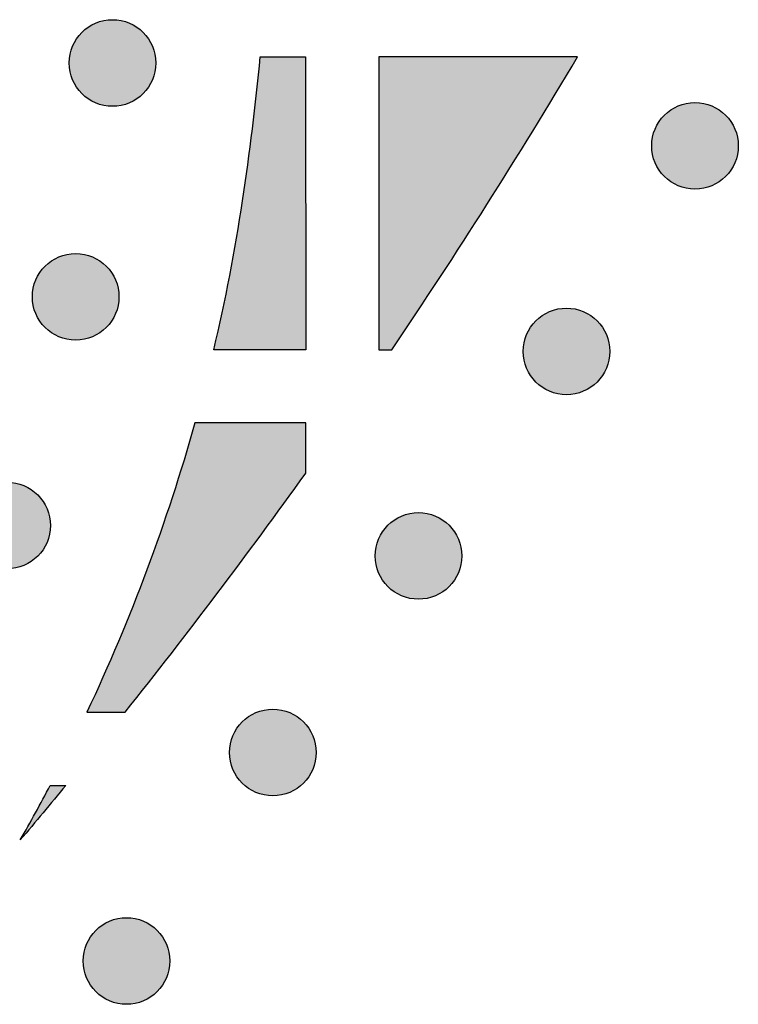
# Model space of a CAD drawing. Header units: millimetres. Extents: x -3873 to -97, y 912 to 4165.
# Tile 620 of 656: x -161 to -132, y 3758 to 3798. Entities that reach past the tile are written whole.
import ezdxf

# ---------------------------------------------------------------- set-up
doc = ezdxf.new("R2010")
doc.units = ezdxf.units.MM
doc.layers.add('pattern', color=7, linetype='Continuous', true_color=0x000000)

msp = doc.modelspace()

# ---------------------------------------------------------------- hatches: boundary and pattern name
at = {"layer": 'pattern'}
for points in [[(-158.834, 3795.058), (-158.806, 3795.031), (-158.777, 3795.004), (-158.747, 3794.977), (-158.717, 3794.951), (-158.685, 3794.925), (-158.653, 3794.9), (-158.619, 3794.875), (-158.585, 3794.851), (-158.55, 3794.828), (-158.515, 3794.805), (-158.478, 3794.783), (-158.441, 3794.762), (-158.403, 3794.741), (-158.364, 3794.722), (-158.325, 3794.703), (-158.285, 3794.685), (-158.244, 3794.668), (-158.202, 3794.652), (-158.161, 3794.637), (-158.118, 3794.622), (-158.075, 3794.609), (-158.032, 3794.597), (-157.988, 3794.586), (-157.943, 3794.576), (-157.899, 3794.568), (-157.854, 3794.56), (-157.809, 3794.554), (-157.763, 3794.548), (-157.717, 3794.544), (-157.672, 3794.541), (-157.626, 3794.539), (-157.58, 3794.539), (-157.534, 3794.539), (-157.488, 3794.541), (-157.442, 3794.544), (-157.397, 3794.548), (-157.351, 3794.554), (-157.306, 3794.56), (-157.261, 3794.568), (-157.216, 3794.577), (-157.172, 3794.586), (-157.128, 3794.597), (-157.085, 3794.609), (-157.042, 3794.623), (-156.999, 3794.637), (-156.957, 3794.652), (-156.916, 3794.668), (-156.875, 3794.685), (-156.835, 3794.703), (-156.796, 3794.722), (-156.757, 3794.741), (-156.719, 3794.762), (-156.682, 3794.783), (-156.645, 3794.805), (-156.609, 3794.828), (-156.574, 3794.851), (-156.54, 3794.875), (-156.507, 3794.9), (-156.475, 3794.925), (-156.443, 3794.951), (-156.412, 3794.977), (-156.382, 3795.004), (-156.353, 3795.031), (-156.325, 3795.059), (-156.298, 3795.087), (-156.271, 3795.116), (-156.244, 3795.146), (-156.218, 3795.176), (-156.192, 3795.208), (-156.167, 3795.241), (-156.142, 3795.274), (-156.118, 3795.308), (-156.095, 3795.343), (-156.072, 3795.379), (-156.05, 3795.415), (-156.028, 3795.452), (-156.008, 3795.49), (-155.988, 3795.529), (-155.97, 3795.568), (-155.952, 3795.609), (-155.935, 3795.649), (-155.918, 3795.691), (-155.903, 3795.733), (-155.889, 3795.775), (-155.876, 3795.818), (-155.864, 3795.862), (-155.853, 3795.905), (-155.843, 3795.95), (-155.835, 3795.994), (-155.827, 3796.039), (-155.82, 3796.085), (-155.815, 3796.13), (-155.811, 3796.176), (-155.808, 3796.222), (-155.806, 3796.267), (-155.806, 3796.313), (-155.806, 3796.359), (-155.808, 3796.405), (-155.811, 3796.451), (-155.815, 3796.497), (-155.82, 3796.542), (-155.827, 3796.587), (-155.835, 3796.632), (-155.843, 3796.677), (-155.853, 3796.721), (-155.864, 3796.765), (-155.876, 3796.809), (-155.889, 3796.852), (-155.903, 3796.894), (-155.919, 3796.936), (-155.935, 3796.977), (-155.952, 3797.018), (-155.97, 3797.058), (-155.988, 3797.098), (-156.008, 3797.136), (-156.029, 3797.174), (-156.05, 3797.212), (-156.072, 3797.248), (-156.095, 3797.284), (-156.118, 3797.319), (-156.142, 3797.353), (-156.167, 3797.386), (-156.192, 3797.418), (-156.218, 3797.45), (-156.244, 3797.481), (-156.271, 3797.511), (-156.298, 3797.54), (-156.325, 3797.568), (-156.354, 3797.595), (-156.383, 3797.623), (-156.413, 3797.649), (-156.443, 3797.676), (-156.475, 3797.701), (-156.507, 3797.727), (-156.541, 3797.751), (-156.575, 3797.775), (-156.61, 3797.799), (-156.645, 3797.821), (-156.682, 3797.843), (-156.719, 3797.865), (-156.757, 3797.885), (-156.796, 3797.905), (-156.835, 3797.924), (-156.875, 3797.942), (-156.916, 3797.959), (-156.957, 3797.975), (-156.999, 3797.99), (-157.042, 3798.004), (-157.085, 3798.017), (-157.128, 3798.029), (-157.172, 3798.04), (-157.217, 3798.05), (-157.261, 3798.059), (-157.306, 3798.066), (-157.351, 3798.073), (-157.397, 3798.078), (-157.443, 3798.082), (-157.488, 3798.085), (-157.534, 3798.087), (-157.58, 3798.087), (-157.626, 3798.087), (-157.672, 3798.085), (-157.718, 3798.082), (-157.763, 3798.078), (-157.809, 3798.073), (-157.854, 3798.066), (-157.899, 3798.059), (-157.944, 3798.05), (-157.988, 3798.04), (-158.032, 3798.029), (-158.075, 3798.017), (-158.118, 3798.004), (-158.161, 3797.99), (-158.203, 3797.975), (-158.244, 3797.958), (-158.285, 3797.941), (-158.325, 3797.924), (-158.364, 3797.905), (-158.403, 3797.885), (-158.441, 3797.865), (-158.478, 3797.843), (-158.515, 3797.821), (-158.551, 3797.798), (-158.585, 3797.775), (-158.62, 3797.751), (-158.653, 3797.726), (-158.685, 3797.701), (-158.717, 3797.675), (-158.748, 3797.649), (-158.778, 3797.622), (-158.807, 3797.595), (-158.835, 3797.568), (-158.862, 3797.54), (-158.889, 3797.51), (-158.916, 3797.481), (-158.942, 3797.45), (-158.968, 3797.418), (-158.993, 3797.386), (-159.018, 3797.353), (-159.042, 3797.318), (-159.065, 3797.284), (-159.088, 3797.248), (-159.11, 3797.211), (-159.131, 3797.174), (-159.152, 3797.136), (-159.172, 3797.097), (-159.19, 3797.058), (-159.208, 3797.018), (-159.225, 3796.977), (-159.241, 3796.936), (-159.257, 3796.894), (-159.271, 3796.851), (-159.284, 3796.808), (-159.296, 3796.765), (-159.307, 3796.721), (-159.317, 3796.677), (-159.325, 3796.632), (-159.333, 3796.587), (-159.339, 3796.542), (-159.345, 3796.496), (-159.349, 3796.451), (-159.352, 3796.405), (-159.354, 3796.359), (-159.354, 3796.313), (-159.354, 3796.267), (-159.352, 3796.221), (-159.349, 3796.175), (-159.345, 3796.13), (-159.339, 3796.084), (-159.333, 3796.039), (-159.325, 3795.994), (-159.317, 3795.949), (-159.307, 3795.905), (-159.296, 3795.861), (-159.284, 3795.818), (-159.271, 3795.775), (-159.257, 3795.732), (-159.241, 3795.69), (-159.225, 3795.649), (-159.208, 3795.608), (-159.19, 3795.568), (-159.171, 3795.529), (-159.152, 3795.49), (-159.131, 3795.452), (-159.11, 3795.415), (-159.088, 3795.378), (-159.065, 3795.343), (-159.042, 3795.308), (-159.018, 3795.274), (-158.993, 3795.24), (-158.968, 3795.208), (-158.942, 3795.176), (-158.916, 3795.146), (-158.889, 3795.116), (-158.862, 3795.087)], [(-153.431, 3784.565), (-153.089, 3786.08), (-152.778, 3787.602), (-152.499, 3789.13), (-152.251, 3790.663), (-151.847, 3793.609), (-151.526, 3796.565), (-149.667, 3796.565), (-149.666, 3784.565)], [(-138.526, 3796.566), (-146.667, 3796.565), (-146.666, 3784.566), (-146.141, 3784.566), (-142.244, 3790.509)], [(-134.969, 3791.663), (-134.941, 3791.635), (-134.912, 3791.608), (-134.882, 3791.581), (-134.852, 3791.555), (-134.82, 3791.529), (-134.788, 3791.504), (-134.754, 3791.48), (-134.72, 3791.456), (-134.685, 3791.432), (-134.65, 3791.409), (-134.613, 3791.387), (-134.576, 3791.366), (-134.538, 3791.346), (-134.499, 3791.326), (-134.46, 3791.307), (-134.42, 3791.289), (-134.379, 3791.272), (-134.337, 3791.256), (-134.296, 3791.241), (-134.253, 3791.227), (-134.21, 3791.214), (-134.167, 3791.202), (-134.123, 3791.191), (-134.078, 3791.181), (-134.034, 3791.172), (-133.989, 3791.165), (-133.944, 3791.158), (-133.898, 3791.153), (-133.852, 3791.149), (-133.807, 3791.146), (-133.761, 3791.144), (-133.715, 3791.143), (-133.669, 3791.144), (-133.623, 3791.146), (-133.577, 3791.149), (-133.532, 3791.153), (-133.486, 3791.158), (-133.441, 3791.165), (-133.396, 3791.172), (-133.351, 3791.181), (-133.307, 3791.191), (-133.263, 3791.202), (-133.22, 3791.214), (-133.177, 3791.227), (-133.134, 3791.241), (-133.092, 3791.256), (-133.051, 3791.272), (-133.01, 3791.289), (-132.97, 3791.307), (-132.931, 3791.326), (-132.892, 3791.346), (-132.854, 3791.366), (-132.817, 3791.388), (-132.78, 3791.41), (-132.744, 3791.432), (-132.709, 3791.456), (-132.675, 3791.48), (-132.642, 3791.504), (-132.61, 3791.53), (-132.578, 3791.555), (-132.547, 3791.582), (-132.517, 3791.608), (-132.488, 3791.636), (-132.46, 3791.663), (-132.433, 3791.691), (-132.406, 3791.72), (-132.379, 3791.75), (-132.353, 3791.781), (-132.327, 3791.812), (-132.302, 3791.845), (-132.277, 3791.878), (-132.253, 3791.912), (-132.23, 3791.947), (-132.207, 3791.983), (-132.185, 3792.019), (-132.163, 3792.057), (-132.143, 3792.095), (-132.123, 3792.133), (-132.104, 3792.173), (-132.087, 3792.213), (-132.07, 3792.254), (-132.053, 3792.295), (-132.038, 3792.337), (-132.024, 3792.38), (-132.011, 3792.422), (-131.999, 3792.466), (-131.988, 3792.51), (-131.978, 3792.554), (-131.97, 3792.599), (-131.962, 3792.644), (-131.955, 3792.689), (-131.95, 3792.734), (-131.946, 3792.78), (-131.943, 3792.826), (-131.941, 3792.872), (-131.941, 3792.918), (-131.941, 3792.964), (-131.943, 3793.01), (-131.946, 3793.055), (-131.95, 3793.101), (-131.955, 3793.146), (-131.962, 3793.192), (-131.97, 3793.237), (-131.978, 3793.281), (-131.988, 3793.326), (-131.999, 3793.369), (-132.011, 3793.413), (-132.024, 3793.456), (-132.038, 3793.498), (-132.054, 3793.54), (-132.07, 3793.582), (-132.087, 3793.622), (-132.105, 3793.663), (-132.123, 3793.702), (-132.143, 3793.741), (-132.164, 3793.779), (-132.185, 3793.816), (-132.207, 3793.852), (-132.23, 3793.888), (-132.253, 3793.923), (-132.277, 3793.957), (-132.302, 3793.99), (-132.327, 3794.023), (-132.353, 3794.055), (-132.379, 3794.085), (-132.406, 3794.115), (-132.433, 3794.144), (-132.46, 3794.172), (-132.489, 3794.2), (-132.518, 3794.227), (-132.548, 3794.254), (-132.578, 3794.28), (-132.61, 3794.306), (-132.642, 3794.331), (-132.676, 3794.356), (-132.71, 3794.38), (-132.745, 3794.403), (-132.78, 3794.426), (-132.817, 3794.448), (-132.854, 3794.469), (-132.892, 3794.49), (-132.931, 3794.509), (-132.97, 3794.528), (-133.01, 3794.546), (-133.051, 3794.563), (-133.092, 3794.579), (-133.134, 3794.594), (-133.177, 3794.608), (-133.22, 3794.621), (-133.263, 3794.633), (-133.307, 3794.644), (-133.352, 3794.654), (-133.396, 3794.663), (-133.441, 3794.671), (-133.486, 3794.677), (-133.532, 3794.682), (-133.578, 3794.687), (-133.623, 3794.69), (-133.669, 3794.691), (-133.715, 3794.692), (-133.761, 3794.691), (-133.807, 3794.69), (-133.853, 3794.687), (-133.898, 3794.682), (-133.944, 3794.677), (-133.989, 3794.671), (-134.034, 3794.663), (-134.079, 3794.654), (-134.123, 3794.644), (-134.167, 3794.633), (-134.21, 3794.621), (-134.253, 3794.608), (-134.296, 3794.594), (-134.338, 3794.579), (-134.379, 3794.563), (-134.42, 3794.546), (-134.46, 3794.528), (-134.499, 3794.509), (-134.538, 3794.489), (-134.576, 3794.469), (-134.613, 3794.448), (-134.65, 3794.426), (-134.686, 3794.403), (-134.72, 3794.379), (-134.755, 3794.355), (-134.788, 3794.331), (-134.82, 3794.306), (-134.852, 3794.28), (-134.883, 3794.254), (-134.913, 3794.227), (-134.942, 3794.2), (-134.97, 3794.172), (-134.997, 3794.144), (-135.024, 3794.115), (-135.051, 3794.085), (-135.077, 3794.054), (-135.103, 3794.023), (-135.128, 3793.99), (-135.153, 3793.957), (-135.177, 3793.923), (-135.2, 3793.888), (-135.223, 3793.852), (-135.245, 3793.816), (-135.266, 3793.778), (-135.287, 3793.74), (-135.307, 3793.702), (-135.325, 3793.662), (-135.343, 3793.622), (-135.36, 3793.581), (-135.376, 3793.54), (-135.392, 3793.498), (-135.406, 3793.456), (-135.419, 3793.413), (-135.431, 3793.369), (-135.442, 3793.325), (-135.452, 3793.281), (-135.46, 3793.236), (-135.468, 3793.191), (-135.474, 3793.146), (-135.48, 3793.101), (-135.484, 3793.055), (-135.487, 3793.009), (-135.489, 3792.963), (-135.489, 3792.917), (-135.489, 3792.872), (-135.487, 3792.826), (-135.484, 3792.78), (-135.48, 3792.734), (-135.474, 3792.689), (-135.468, 3792.643), (-135.46, 3792.599), (-135.452, 3792.554), (-135.442, 3792.51), (-135.431, 3792.466), (-135.419, 3792.422), (-135.406, 3792.379), (-135.391, 3792.337), (-135.376, 3792.295), (-135.36, 3792.253), (-135.343, 3792.213), (-135.325, 3792.173), (-135.306, 3792.133), (-135.287, 3792.094), (-135.266, 3792.056), (-135.245, 3792.019), (-135.223, 3791.983), (-135.2, 3791.947), (-135.177, 3791.912), (-135.153, 3791.878), (-135.128, 3791.845), (-135.103, 3791.812), (-135.077, 3791.781), (-135.051, 3791.75), (-135.024, 3791.72), (-134.997, 3791.691)], [(-160.343, 3785.478), (-160.315, 3785.451), (-160.286, 3785.424), (-160.256, 3785.397), (-160.226, 3785.371), (-160.194, 3785.345), (-160.162, 3785.32), (-160.128, 3785.295), (-160.094, 3785.271), (-160.059, 3785.247), (-160.023, 3785.225), (-159.987, 3785.203), (-159.95, 3785.181), (-159.912, 3785.161), (-159.873, 3785.141), (-159.834, 3785.122), (-159.793, 3785.105), (-159.753, 3785.087), (-159.711, 3785.071), (-159.669, 3785.056), (-159.627, 3785.042), (-159.584, 3785.029), (-159.54, 3785.017), (-159.497, 3785.006), (-159.452, 3784.996), (-159.408, 3784.987), (-159.363, 3784.98), (-159.317, 3784.973), (-159.272, 3784.968), (-159.226, 3784.964), (-159.181, 3784.961), (-159.135, 3784.959), (-159.089, 3784.959), (-159.043, 3784.959), (-158.997, 3784.961), (-158.951, 3784.964), (-158.905, 3784.968), (-158.86, 3784.973), (-158.815, 3784.98), (-158.77, 3784.988), (-158.725, 3784.996), (-158.681, 3785.006), (-158.637, 3785.017), (-158.593, 3785.029), (-158.551, 3785.042), (-158.508, 3785.056), (-158.466, 3785.072), (-158.425, 3785.088), (-158.384, 3785.105), (-158.344, 3785.123), (-158.305, 3785.141), (-158.266, 3785.161), (-158.228, 3785.182), (-158.191, 3785.203), (-158.154, 3785.225), (-158.118, 3785.248), (-158.083, 3785.271), (-158.049, 3785.295), (-158.016, 3785.32), (-157.984, 3785.345), (-157.952, 3785.371), (-157.921, 3785.397), (-157.891, 3785.424), (-157.862, 3785.451), (-157.834, 3785.478), (-157.807, 3785.507), (-157.779, 3785.536), (-157.753, 3785.565), (-157.726, 3785.596), (-157.701, 3785.628), (-157.676, 3785.66), (-157.651, 3785.694), (-157.627, 3785.728), (-157.603, 3785.763), (-157.581, 3785.798), (-157.559, 3785.835), (-157.537, 3785.872), (-157.517, 3785.91), (-157.497, 3785.949), (-157.478, 3785.988), (-157.46, 3786.028), (-157.443, 3786.069), (-157.427, 3786.11), (-157.412, 3786.152), (-157.398, 3786.195), (-157.385, 3786.238), (-157.373, 3786.281), (-157.362, 3786.325), (-157.352, 3786.369), (-157.343, 3786.414), (-157.336, 3786.459), (-157.329, 3786.504), (-157.324, 3786.55), (-157.32, 3786.595), (-157.317, 3786.641), (-157.315, 3786.687), (-157.315, 3786.733), (-157.315, 3786.779), (-157.317, 3786.825), (-157.32, 3786.871), (-157.324, 3786.916), (-157.329, 3786.962), (-157.336, 3787.007), (-157.343, 3787.052), (-157.352, 3787.097), (-157.362, 3787.141), (-157.373, 3787.185), (-157.385, 3787.228), (-157.398, 3787.271), (-157.412, 3787.314), (-157.427, 3787.356), (-157.444, 3787.397), (-157.461, 3787.438), (-157.479, 3787.478), (-157.497, 3787.517), (-157.517, 3787.556), (-157.538, 3787.594), (-157.559, 3787.631), (-157.581, 3787.668), (-157.604, 3787.704), (-157.627, 3787.738), (-157.651, 3787.773), (-157.676, 3787.806), (-157.701, 3787.838), (-157.727, 3787.87), (-157.753, 3787.901), (-157.78, 3787.93), (-157.807, 3787.959), (-157.834, 3787.988), (-157.863, 3788.015), (-157.892, 3788.042), (-157.921, 3788.069), (-157.952, 3788.095), (-157.984, 3788.121), (-158.016, 3788.146), (-158.049, 3788.171), (-158.084, 3788.195), (-158.119, 3788.218), (-158.154, 3788.241), (-158.191, 3788.263), (-158.228, 3788.284), (-158.266, 3788.305), (-158.305, 3788.325), (-158.344, 3788.343), (-158.384, 3788.361), (-158.425, 3788.378), (-158.466, 3788.394), (-158.508, 3788.41), (-158.551, 3788.424), (-158.594, 3788.437), (-158.637, 3788.449), (-158.681, 3788.46), (-158.725, 3788.47), (-158.77, 3788.478), (-158.815, 3788.486), (-158.86, 3788.492), (-158.906, 3788.498), (-158.951, 3788.502), (-158.997, 3788.505), (-159.043, 3788.507), (-159.089, 3788.507), (-159.135, 3788.507), (-159.181, 3788.505), (-159.227, 3788.502), (-159.272, 3788.498), (-159.318, 3788.492), (-159.363, 3788.486), (-159.408, 3788.478), (-159.453, 3788.47), (-159.497, 3788.46), (-159.541, 3788.449), (-159.584, 3788.437), (-159.627, 3788.424), (-159.67, 3788.409), (-159.712, 3788.394), (-159.753, 3788.378), (-159.794, 3788.361), (-159.834, 3788.343), (-159.873, 3788.324), (-159.912, 3788.305), (-159.95, 3788.284), (-159.987, 3788.263), (-160.024, 3788.241), (-160.059, 3788.218), (-160.094, 3788.195), (-160.128, 3788.171), (-160.162, 3788.146), (-160.194, 3788.121), (-160.226, 3788.095), (-160.257, 3788.069), (-160.286, 3788.042), (-160.315, 3788.015), (-160.344, 3787.987), (-160.371, 3787.959), (-160.398, 3787.93), (-160.425, 3787.9), (-160.451, 3787.87), (-160.477, 3787.838), (-160.502, 3787.806), (-160.527, 3787.772), (-160.551, 3787.738), (-160.574, 3787.703), (-160.597, 3787.668), (-160.619, 3787.631), (-160.64, 3787.594), (-160.661, 3787.556), (-160.681, 3787.517), (-160.699, 3787.478), (-160.717, 3787.438), (-160.734, 3787.397), (-160.75, 3787.355), (-160.765, 3787.313), (-160.78, 3787.271), (-160.793, 3787.228), (-160.805, 3787.185), (-160.816, 3787.141), (-160.826, 3787.096), (-160.834, 3787.052), (-160.842, 3787.007), (-160.848, 3786.961), (-160.854, 3786.916), (-160.858, 3786.87), (-160.861, 3786.825), (-160.863, 3786.779), (-160.863, 3786.733), (-160.863, 3786.687), (-160.861, 3786.641), (-160.858, 3786.595), (-160.854, 3786.55), (-160.848, 3786.504), (-160.842, 3786.459), (-160.834, 3786.414), (-160.825, 3786.369), (-160.816, 3786.325), (-160.805, 3786.281), (-160.793, 3786.238), (-160.78, 3786.195), (-160.765, 3786.152), (-160.75, 3786.11), (-160.734, 3786.069), (-160.717, 3786.028), (-160.699, 3785.988), (-160.68, 3785.949), (-160.661, 3785.91), (-160.64, 3785.872), (-160.619, 3785.835), (-160.597, 3785.798), (-160.574, 3785.762), (-160.551, 3785.727), (-160.527, 3785.693), (-160.502, 3785.66), (-160.477, 3785.628), (-160.451, 3785.596), (-160.425, 3785.565), (-160.398, 3785.535), (-160.371, 3785.506)], [(-140.236, 3783.24), (-140.207, 3783.213), (-140.178, 3783.186), (-140.149, 3783.159), (-140.118, 3783.133), (-140.086, 3783.107), (-140.054, 3783.082), (-140.02, 3783.057), (-139.986, 3783.033), (-139.951, 3783.01), (-139.916, 3782.987), (-139.879, 3782.965), (-139.842, 3782.944), (-139.804, 3782.923), (-139.765, 3782.903), (-139.726, 3782.885), (-139.686, 3782.867), (-139.645, 3782.85), (-139.604, 3782.834), (-139.562, 3782.819), (-139.519, 3782.804), (-139.476, 3782.791), (-139.433, 3782.779), (-139.389, 3782.768), (-139.344, 3782.758), (-139.3, 3782.75), (-139.255, 3782.742), (-139.21, 3782.736), (-139.164, 3782.73), (-139.119, 3782.726), (-139.073, 3782.723), (-139.027, 3782.721), (-138.981, 3782.721), (-138.935, 3782.721), (-138.889, 3782.723), (-138.843, 3782.726), (-138.798, 3782.73), (-138.752, 3782.736), (-138.707, 3782.742), (-138.662, 3782.75), (-138.617, 3782.759), (-138.573, 3782.768), (-138.529, 3782.779), (-138.486, 3782.791), (-138.443, 3782.804), (-138.4, 3782.819), (-138.358, 3782.834), (-138.317, 3782.85), (-138.276, 3782.867), (-138.236, 3782.885), (-138.197, 3782.904), (-138.158, 3782.923), (-138.12, 3782.944), (-138.083, 3782.965), (-138.046, 3782.987), (-138.01, 3783.01), (-137.976, 3783.033), (-137.941, 3783.057), (-137.908, 3783.082), (-137.876, 3783.107), (-137.844, 3783.133), (-137.813, 3783.159), (-137.784, 3783.186), (-137.754, 3783.213), (-137.726, 3783.241), (-137.699, 3783.269), (-137.672, 3783.298), (-137.645, 3783.328), (-137.619, 3783.358), (-137.593, 3783.39), (-137.568, 3783.422), (-137.543, 3783.456), (-137.519, 3783.49), (-137.496, 3783.525), (-137.473, 3783.561), (-137.451, 3783.597), (-137.43, 3783.634), (-137.409, 3783.672), (-137.389, 3783.711), (-137.371, 3783.75), (-137.353, 3783.791), (-137.336, 3783.831), (-137.32, 3783.873), (-137.304, 3783.915), (-137.29, 3783.957), (-137.277, 3784), (-137.265, 3784.044), (-137.254, 3784.087), (-137.244, 3784.132), (-137.236, 3784.176), (-137.228, 3784.221), (-137.222, 3784.267), (-137.216, 3784.312), (-137.212, 3784.358), (-137.209, 3784.403), (-137.207, 3784.449), (-137.207, 3784.495), (-137.207, 3784.541), (-137.209, 3784.587), (-137.212, 3784.633), (-137.216, 3784.679), (-137.222, 3784.724), (-137.228, 3784.769), (-137.236, 3784.814), (-137.244, 3784.859), (-137.254, 3784.903), (-137.265, 3784.947), (-137.277, 3784.991), (-137.29, 3785.033), (-137.305, 3785.076), (-137.32, 3785.118), (-137.336, 3785.159), (-137.353, 3785.2), (-137.371, 3785.24), (-137.39, 3785.279), (-137.409, 3785.318), (-137.43, 3785.356), (-137.451, 3785.393), (-137.473, 3785.43), (-137.496, 3785.466), (-137.519, 3785.501), (-137.543, 3785.535), (-137.568, 3785.568), (-137.593, 3785.6), (-137.619, 3785.632), (-137.645, 3785.663), (-137.672, 3785.693), (-137.699, 3785.722), (-137.727, 3785.75), (-137.755, 3785.777), (-137.784, 3785.805), (-137.814, 3785.831), (-137.844, 3785.858), (-137.876, 3785.883), (-137.908, 3785.908), (-137.942, 3785.933), (-137.976, 3785.957), (-138.011, 3785.981), (-138.046, 3786.003), (-138.083, 3786.025), (-138.12, 3786.047), (-138.158, 3786.067), (-138.197, 3786.087), (-138.236, 3786.106), (-138.276, 3786.124), (-138.317, 3786.141), (-138.359, 3786.157), (-138.401, 3786.172), (-138.443, 3786.186), (-138.486, 3786.199), (-138.529, 3786.211), (-138.573, 3786.222), (-138.618, 3786.232), (-138.662, 3786.241), (-138.707, 3786.248), (-138.752, 3786.255), (-138.798, 3786.26), (-138.844, 3786.264), (-138.889, 3786.267), (-138.935, 3786.269), (-138.981, 3786.269), (-139.027, 3786.269), (-139.073, 3786.267), (-139.119, 3786.264), (-139.164, 3786.26), (-139.21, 3786.255), (-139.255, 3786.248), (-139.3, 3786.241), (-139.345, 3786.232), (-139.389, 3786.222), (-139.433, 3786.211), (-139.476, 3786.199), (-139.519, 3786.186), (-139.562, 3786.172), (-139.604, 3786.157), (-139.645, 3786.14), (-139.686, 3786.123), (-139.726, 3786.105), (-139.765, 3786.087), (-139.804, 3786.067), (-139.842, 3786.046), (-139.879, 3786.025), (-139.916, 3786.003), (-139.952, 3785.98), (-139.987, 3785.957), (-140.021, 3785.933), (-140.054, 3785.908), (-140.086, 3785.883), (-140.118, 3785.857), (-140.149, 3785.831), (-140.179, 3785.804), (-140.208, 3785.777), (-140.236, 3785.75), (-140.263, 3785.721), (-140.29, 3785.692), (-140.317, 3785.663), (-140.343, 3785.632), (-140.369, 3785.6), (-140.394, 3785.568), (-140.419, 3785.535), (-140.443, 3785.5), (-140.467, 3785.465), (-140.489, 3785.43), (-140.511, 3785.393), (-140.533, 3785.356), (-140.553, 3785.318), (-140.573, 3785.279), (-140.592, 3785.24), (-140.609, 3785.2), (-140.627, 3785.159), (-140.643, 3785.118), (-140.658, 3785.076), (-140.672, 3785.033), (-140.685, 3784.99), (-140.697, 3784.947), (-140.708, 3784.903), (-140.718, 3784.859), (-140.726, 3784.814), (-140.734, 3784.769), (-140.741, 3784.724), (-140.746, 3784.678), (-140.75, 3784.633), (-140.753, 3784.587), (-140.755, 3784.541), (-140.755, 3784.495), (-140.755, 3784.449), (-140.753, 3784.403), (-140.75, 3784.357), (-140.746, 3784.312), (-140.741, 3784.266), (-140.734, 3784.221), (-140.726, 3784.176), (-140.718, 3784.131), (-140.708, 3784.087), (-140.697, 3784.043), (-140.685, 3784), (-140.672, 3783.957), (-140.658, 3783.914), (-140.642, 3783.872), (-140.626, 3783.831), (-140.609, 3783.79), (-140.591, 3783.75), (-140.573, 3783.711), (-140.553, 3783.672), (-140.532, 3783.634), (-140.511, 3783.597), (-140.489, 3783.56), (-140.466, 3783.525), (-140.443, 3783.49), (-140.419, 3783.456), (-140.394, 3783.422), (-140.369, 3783.39), (-140.343, 3783.358), (-140.317, 3783.327), (-140.29, 3783.298), (-140.263, 3783.269)], [(-154.207, 3781.565), (-154.65, 3780.046), (-155.125, 3778.536), (-155.632, 3777.035), (-156.17, 3775.545), (-156.74, 3774.067), (-157.34, 3772.601), (-157.971, 3771.149), (-158.631, 3769.711), (-157.064, 3769.712), (-153.302, 3774.56), (-149.666, 3779.504), (-149.666, 3781.565)], [(-163.153, 3776.105), (-163.124, 3776.078), (-163.095, 3776.05), (-163.066, 3776.024), (-163.035, 3775.997), (-163.003, 3775.972), (-162.971, 3775.946), (-162.937, 3775.922), (-162.903, 3775.898), (-162.868, 3775.874), (-162.833, 3775.852), (-162.796, 3775.83), (-162.759, 3775.808), (-162.721, 3775.788), (-162.682, 3775.768), (-162.643, 3775.749), (-162.603, 3775.731), (-162.562, 3775.714), (-162.521, 3775.698), (-162.479, 3775.683), (-162.436, 3775.669), (-162.393, 3775.656), (-162.35, 3775.644), (-162.306, 3775.633), (-162.262, 3775.623), (-162.217, 3775.614), (-162.172, 3775.607), (-162.127, 3775.6), (-162.081, 3775.595), (-162.036, 3775.591), (-161.99, 3775.588), (-161.944, 3775.586), (-161.898, 3775.585), (-161.852, 3775.586), (-161.806, 3775.588), (-161.76, 3775.591), (-161.715, 3775.595), (-161.669, 3775.6), (-161.624, 3775.607), (-161.579, 3775.614), (-161.534, 3775.623), (-161.49, 3775.633), (-161.446, 3775.644), (-161.403, 3775.656), (-161.36, 3775.669), (-161.317, 3775.683), (-161.275, 3775.698), (-161.234, 3775.714), (-161.193, 3775.731), (-161.153, 3775.749), (-161.114, 3775.768), (-161.075, 3775.788), (-161.037, 3775.808), (-161, 3775.83), (-160.963, 3775.852), (-160.928, 3775.874), (-160.893, 3775.898), (-160.859, 3775.922), (-160.825, 3775.947), (-160.793, 3775.972), (-160.761, 3775.998), (-160.73, 3776.024), (-160.701, 3776.051), (-160.672, 3776.078), (-160.643, 3776.105), (-160.616, 3776.133), (-160.589, 3776.162), (-160.562, 3776.192), (-160.536, 3776.223), (-160.51, 3776.255), (-160.485, 3776.287), (-160.46, 3776.32), (-160.436, 3776.355), (-160.413, 3776.389), (-160.39, 3776.425), (-160.368, 3776.462), (-160.347, 3776.499), (-160.326, 3776.537), (-160.306, 3776.576), (-160.288, 3776.615), (-160.27, 3776.655), (-160.253, 3776.696), (-160.237, 3776.737), (-160.221, 3776.779), (-160.207, 3776.822), (-160.194, 3776.865), (-160.182, 3776.908), (-160.171, 3776.952), (-160.161, 3776.996), (-160.153, 3777.041), (-160.145, 3777.086), (-160.139, 3777.131), (-160.133, 3777.177), (-160.129, 3777.222), (-160.126, 3777.268), (-160.124, 3777.314), (-160.124, 3777.36), (-160.124, 3777.406), (-160.126, 3777.452), (-160.129, 3777.498), (-160.133, 3777.543), (-160.139, 3777.589), (-160.145, 3777.634), (-160.153, 3777.679), (-160.161, 3777.723), (-160.171, 3777.768), (-160.182, 3777.812), (-160.194, 3777.855), (-160.207, 3777.898), (-160.222, 3777.941), (-160.237, 3777.983), (-160.253, 3778.024), (-160.27, 3778.065), (-160.288, 3778.105), (-160.307, 3778.144), (-160.326, 3778.183), (-160.347, 3778.221), (-160.368, 3778.258), (-160.39, 3778.295), (-160.413, 3778.33), (-160.436, 3778.365), (-160.46, 3778.399), (-160.485, 3778.433), (-160.51, 3778.465), (-160.536, 3778.497), (-160.562, 3778.527), (-160.589, 3778.557), (-160.616, 3778.586), (-160.644, 3778.614), (-160.672, 3778.642), (-160.701, 3778.669), (-160.731, 3778.696), (-160.761, 3778.722), (-160.793, 3778.748), (-160.825, 3778.773), (-160.859, 3778.798), (-160.893, 3778.822), (-160.928, 3778.845), (-160.964, 3778.868), (-161, 3778.89), (-161.037, 3778.911), (-161.075, 3778.932), (-161.114, 3778.951), (-161.153, 3778.97), (-161.194, 3778.988), (-161.234, 3779.005), (-161.276, 3779.021), (-161.318, 3779.036), (-161.36, 3779.051), (-161.403, 3779.064), (-161.446, 3779.076), (-161.49, 3779.087), (-161.535, 3779.096), (-161.579, 3779.105), (-161.624, 3779.113), (-161.67, 3779.119), (-161.715, 3779.125), (-161.761, 3779.129), (-161.806, 3779.132), (-161.852, 3779.133), (-161.898, 3779.134), (-161.944, 3779.133), (-161.99, 3779.132), (-162.036, 3779.129), (-162.082, 3779.125), (-162.127, 3779.119), (-162.172, 3779.113), (-162.217, 3779.105), (-162.262, 3779.096), (-162.306, 3779.087), (-162.35, 3779.076), (-162.393, 3779.064), (-162.436, 3779.05), (-162.479, 3779.036), (-162.521, 3779.021), (-162.562, 3779.005), (-162.603, 3778.988), (-162.643, 3778.97), (-162.682, 3778.951), (-162.721, 3778.932), (-162.759, 3778.911), (-162.796, 3778.89), (-162.833, 3778.868), (-162.869, 3778.845), (-162.904, 3778.822), (-162.938, 3778.798), (-162.971, 3778.773), (-163.003, 3778.748), (-163.035, 3778.722), (-163.066, 3778.696), (-163.096, 3778.669), (-163.125, 3778.642), (-163.153, 3778.614), (-163.18, 3778.586), (-163.208, 3778.557), (-163.234, 3778.527), (-163.26, 3778.496), (-163.286, 3778.465), (-163.311, 3778.432), (-163.336, 3778.399), (-163.36, 3778.365), (-163.384, 3778.33), (-163.406, 3778.294), (-163.428, 3778.258), (-163.45, 3778.221), (-163.47, 3778.183), (-163.49, 3778.144), (-163.509, 3778.104), (-163.527, 3778.064), (-163.544, 3778.024), (-163.56, 3777.982), (-163.575, 3777.94), (-163.589, 3777.898), (-163.602, 3777.855), (-163.614, 3777.811), (-163.625, 3777.768), (-163.635, 3777.723), (-163.644, 3777.679), (-163.651, 3777.634), (-163.658, 3777.588), (-163.663, 3777.543), (-163.667, 3777.497), (-163.67, 3777.451), (-163.672, 3777.406), (-163.672, 3777.36), (-163.672, 3777.314), (-163.67, 3777.268), (-163.667, 3777.222), (-163.663, 3777.176), (-163.658, 3777.131), (-163.651, 3777.086), (-163.643, 3777.041), (-163.635, 3776.996), (-163.625, 3776.952), (-163.614, 3776.908), (-163.602, 3776.864), (-163.589, 3776.821), (-163.575, 3776.779), (-163.56, 3776.737), (-163.543, 3776.696), (-163.526, 3776.655), (-163.508, 3776.615), (-163.49, 3776.575), (-163.47, 3776.537), (-163.449, 3776.499), (-163.428, 3776.461), (-163.406, 3776.425), (-163.383, 3776.389), (-163.36, 3776.354), (-163.336, 3776.32), (-163.311, 3776.287), (-163.286, 3776.254), (-163.26, 3776.223), (-163.234, 3776.192), (-163.207, 3776.162), (-163.18, 3776.133)], [(-146.299, 3774.86), (-146.271, 3774.833), (-146.242, 3774.805), (-146.212, 3774.779), (-146.181, 3774.753), (-146.15, 3774.727), (-146.117, 3774.702), (-146.084, 3774.677), (-146.05, 3774.653), (-146.015, 3774.629), (-145.979, 3774.607), (-145.943, 3774.585), (-145.905, 3774.563), (-145.867, 3774.543), (-145.829, 3774.523), (-145.789, 3774.504), (-145.749, 3774.486), (-145.708, 3774.469), (-145.667, 3774.453), (-145.625, 3774.438), (-145.583, 3774.424), (-145.54, 3774.411), (-145.496, 3774.399), (-145.452, 3774.388), (-145.408, 3774.378), (-145.363, 3774.369), (-145.318, 3774.362), (-145.273, 3774.355), (-145.228, 3774.35), (-145.182, 3774.346), (-145.136, 3774.343), (-145.09, 3774.341), (-145.044, 3774.341), (-144.998, 3774.341), (-144.953, 3774.343), (-144.907, 3774.346), (-144.861, 3774.35), (-144.816, 3774.355), (-144.77, 3774.362), (-144.725, 3774.37), (-144.681, 3774.378), (-144.636, 3774.388), (-144.593, 3774.399), (-144.549, 3774.411), (-144.506, 3774.424), (-144.464, 3774.438), (-144.422, 3774.453), (-144.38, 3774.47), (-144.34, 3774.487), (-144.3, 3774.505), (-144.26, 3774.523), (-144.221, 3774.543), (-144.183, 3774.564), (-144.146, 3774.585), (-144.11, 3774.607), (-144.074, 3774.63), (-144.039, 3774.653), (-144.005, 3774.677), (-143.972, 3774.702), (-143.939, 3774.727), (-143.908, 3774.753), (-143.877, 3774.779), (-143.847, 3774.806), (-143.818, 3774.833), (-143.79, 3774.86), (-143.762, 3774.889), (-143.735, 3774.918), (-143.708, 3774.947), (-143.682, 3774.978), (-143.656, 3775.01), (-143.631, 3775.042), (-143.606, 3775.076), (-143.582, 3775.11), (-143.559, 3775.145), (-143.536, 3775.18), (-143.514, 3775.217), (-143.493, 3775.254), (-143.473, 3775.292), (-143.453, 3775.331), (-143.434, 3775.37), (-143.416, 3775.41), (-143.399, 3775.451), (-143.383, 3775.492), (-143.368, 3775.534), (-143.354, 3775.577), (-143.341, 3775.62), (-143.329, 3775.663), (-143.318, 3775.707), (-143.308, 3775.751), (-143.299, 3775.796), (-143.291, 3775.841), (-143.285, 3775.886), (-143.28, 3775.932), (-143.276, 3775.977), (-143.273, 3776.023), (-143.271, 3776.069), (-143.27, 3776.115), (-143.271, 3776.161), (-143.273, 3776.207), (-143.276, 3776.253), (-143.28, 3776.298), (-143.285, 3776.344), (-143.291, 3776.389), (-143.299, 3776.434), (-143.308, 3776.479), (-143.318, 3776.523), (-143.329, 3776.567), (-143.341, 3776.61), (-143.354, 3776.653), (-143.368, 3776.696), (-143.383, 3776.738), (-143.399, 3776.779), (-143.416, 3776.82), (-143.434, 3776.86), (-143.453, 3776.899), (-143.473, 3776.938), (-143.493, 3776.976), (-143.514, 3777.013), (-143.536, 3777.05), (-143.559, 3777.085), (-143.583, 3777.12), (-143.607, 3777.154), (-143.631, 3777.188), (-143.657, 3777.22), (-143.682, 3777.252), (-143.709, 3777.283), (-143.735, 3777.312), (-143.762, 3777.341), (-143.79, 3777.37), (-143.818, 3777.397), (-143.847, 3777.424), (-143.877, 3777.451), (-143.908, 3777.477), (-143.939, 3777.503), (-143.972, 3777.528), (-144.005, 3777.553), (-144.039, 3777.577), (-144.074, 3777.6), (-144.11, 3777.623), (-144.146, 3777.645), (-144.184, 3777.666), (-144.222, 3777.687), (-144.26, 3777.707), (-144.3, 3777.725), (-144.34, 3777.743), (-144.381, 3777.76), (-144.422, 3777.776), (-144.464, 3777.792), (-144.506, 3777.806), (-144.549, 3777.819), (-144.593, 3777.831), (-144.637, 3777.842), (-144.681, 3777.852), (-144.726, 3777.86), (-144.771, 3777.868), (-144.816, 3777.874), (-144.861, 3777.88), (-144.907, 3777.884), (-144.953, 3777.887), (-144.999, 3777.889), (-145.045, 3777.889), (-145.091, 3777.889), (-145.136, 3777.887), (-145.182, 3777.884), (-145.228, 3777.88), (-145.273, 3777.874), (-145.319, 3777.868), (-145.364, 3777.86), (-145.408, 3777.851), (-145.452, 3777.842), (-145.496, 3777.831), (-145.54, 3777.819), (-145.583, 3777.806), (-145.625, 3777.791), (-145.667, 3777.776), (-145.709, 3777.76), (-145.749, 3777.743), (-145.789, 3777.725), (-145.829, 3777.706), (-145.868, 3777.687), (-145.906, 3777.666), (-145.943, 3777.645), (-145.979, 3777.623), (-146.015, 3777.6), (-146.05, 3777.577), (-146.084, 3777.553), (-146.117, 3777.528), (-146.15, 3777.503), (-146.181, 3777.477), (-146.212, 3777.451), (-146.242, 3777.424), (-146.271, 3777.397), (-146.299, 3777.369), (-146.327, 3777.341), (-146.354, 3777.312), (-146.381, 3777.282), (-146.407, 3777.252), (-146.433, 3777.22), (-146.458, 3777.188), (-146.482, 3777.154), (-146.507, 3777.12), (-146.53, 3777.085), (-146.553, 3777.049), (-146.575, 3777.013), (-146.596, 3776.976), (-146.616, 3776.938), (-146.636, 3776.899), (-146.655, 3776.86), (-146.673, 3776.819), (-146.69, 3776.779), (-146.706, 3776.737), (-146.721, 3776.695), (-146.735, 3776.653), (-146.748, 3776.61), (-146.76, 3776.567), (-146.771, 3776.523), (-146.781, 3776.478), (-146.79, 3776.434), (-146.798, 3776.389), (-146.804, 3776.343), (-146.809, 3776.298), (-146.813, 3776.252), (-146.816, 3776.207), (-146.818, 3776.161), (-146.819, 3776.115), (-146.818, 3776.069), (-146.816, 3776.023), (-146.813, 3775.977), (-146.809, 3775.931), (-146.804, 3775.886), (-146.797, 3775.841), (-146.79, 3775.796), (-146.781, 3775.751), (-146.771, 3775.707), (-146.76, 3775.663), (-146.748, 3775.62), (-146.735, 3775.577), (-146.721, 3775.534), (-146.706, 3775.492), (-146.69, 3775.451), (-146.673, 3775.41), (-146.655, 3775.37), (-146.636, 3775.331), (-146.616, 3775.292), (-146.596, 3775.254), (-146.575, 3775.217), (-146.553, 3775.18), (-146.53, 3775.144), (-146.506, 3775.109), (-146.482, 3775.075), (-146.458, 3775.042), (-146.432, 3775.01), (-146.407, 3774.978), (-146.38, 3774.947), (-146.354, 3774.917), (-146.327, 3774.888)], [(-152.266, 3766.804), (-152.238, 3766.777), (-152.209, 3766.75), (-152.179, 3766.723), (-152.148, 3766.697), (-152.116, 3766.671), (-152.084, 3766.646), (-152.051, 3766.621), (-152.017, 3766.597), (-151.982, 3766.573), (-151.946, 3766.551), (-151.909, 3766.529), (-151.872, 3766.507), (-151.834, 3766.487), (-151.795, 3766.467), (-151.756, 3766.448), (-151.716, 3766.431), (-151.675, 3766.414), (-151.634, 3766.397), (-151.592, 3766.382), (-151.549, 3766.368), (-151.506, 3766.355), (-151.463, 3766.343), (-151.419, 3766.332), (-151.375, 3766.322), (-151.33, 3766.314), (-151.285, 3766.306), (-151.24, 3766.299), (-151.194, 3766.294), (-151.149, 3766.29), (-151.103, 3766.287), (-151.057, 3766.285), (-151.011, 3766.285), (-150.965, 3766.285), (-150.919, 3766.287), (-150.874, 3766.29), (-150.828, 3766.294), (-150.782, 3766.299), (-150.737, 3766.306), (-150.692, 3766.314), (-150.648, 3766.322), (-150.603, 3766.332), (-150.559, 3766.343), (-150.516, 3766.355), (-150.473, 3766.368), (-150.431, 3766.382), (-150.389, 3766.398), (-150.347, 3766.414), (-150.306, 3766.431), (-150.266, 3766.449), (-150.227, 3766.467), (-150.188, 3766.487), (-150.15, 3766.508), (-150.113, 3766.529), (-150.076, 3766.551), (-150.041, 3766.574), (-150.006, 3766.597), (-149.972, 3766.621), (-149.938, 3766.646), (-149.906, 3766.671), (-149.874, 3766.697), (-149.844, 3766.723), (-149.814, 3766.75), (-149.785, 3766.777), (-149.757, 3766.804), (-149.729, 3766.833), (-149.702, 3766.862), (-149.675, 3766.891), (-149.649, 3766.922), (-149.623, 3766.954), (-149.598, 3766.986), (-149.573, 3767.02), (-149.549, 3767.054), (-149.526, 3767.089), (-149.503, 3767.124), (-149.481, 3767.161), (-149.46, 3767.198), (-149.439, 3767.236), (-149.42, 3767.275), (-149.401, 3767.314), (-149.383, 3767.354), (-149.366, 3767.395), (-149.35, 3767.436), (-149.335, 3767.478), (-149.321, 3767.521), (-149.308, 3767.564), (-149.295, 3767.607), (-149.285, 3767.651), (-149.275, 3767.696), (-149.266, 3767.74), (-149.258, 3767.785), (-149.252, 3767.83), (-149.247, 3767.876), (-149.242, 3767.921), (-149.239, 3767.967), (-149.238, 3768.013), (-149.237, 3768.059), (-149.238, 3768.105), (-149.239, 3768.151), (-149.242, 3768.197), (-149.247, 3768.242), (-149.252, 3768.288), (-149.258, 3768.333), (-149.266, 3768.378), (-149.275, 3768.423), (-149.285, 3768.467), (-149.296, 3768.511), (-149.308, 3768.554), (-149.321, 3768.597), (-149.335, 3768.64), (-149.35, 3768.682), (-149.366, 3768.723), (-149.383, 3768.764), (-149.401, 3768.804), (-149.42, 3768.843), (-149.439, 3768.882), (-149.46, 3768.92), (-149.481, 3768.957), (-149.503, 3768.994), (-149.526, 3769.03), (-149.549, 3769.064), (-149.573, 3769.099), (-149.598, 3769.132), (-149.623, 3769.164), (-149.649, 3769.196), (-149.675, 3769.227), (-149.702, 3769.256), (-149.729, 3769.286), (-149.757, 3769.314), (-149.785, 3769.341), (-149.814, 3769.368), (-149.844, 3769.395), (-149.875, 3769.421), (-149.906, 3769.447), (-149.939, 3769.472), (-149.972, 3769.497), (-150.006, 3769.521), (-150.041, 3769.544), (-150.077, 3769.567), (-150.113, 3769.589), (-150.15, 3769.61), (-150.188, 3769.631), (-150.227, 3769.651), (-150.267, 3769.669), (-150.307, 3769.687), (-150.347, 3769.704), (-150.389, 3769.72), (-150.431, 3769.736), (-150.473, 3769.75), (-150.516, 3769.763), (-150.56, 3769.775), (-150.604, 3769.786), (-150.648, 3769.796), (-150.693, 3769.804), (-150.738, 3769.812), (-150.783, 3769.818), (-150.828, 3769.824), (-150.874, 3769.828), (-150.92, 3769.831), (-150.966, 3769.833), (-151.011, 3769.833), (-151.057, 3769.833), (-151.103, 3769.831), (-151.149, 3769.828), (-151.195, 3769.824), (-151.24, 3769.818), (-151.285, 3769.812), (-151.33, 3769.804), (-151.375, 3769.796), (-151.419, 3769.786), (-151.463, 3769.775), (-151.507, 3769.763), (-151.55, 3769.75), (-151.592, 3769.735), (-151.634, 3769.72), (-151.675, 3769.704), (-151.716, 3769.687), (-151.756, 3769.669), (-151.796, 3769.65), (-151.834, 3769.631), (-151.872, 3769.61), (-151.91, 3769.589), (-151.946, 3769.567), (-151.982, 3769.544), (-152.017, 3769.521), (-152.051, 3769.497), (-152.084, 3769.472), (-152.117, 3769.447), (-152.148, 3769.421), (-152.179, 3769.395), (-152.209, 3769.368), (-152.238, 3769.341), (-152.266, 3769.313), (-152.294, 3769.285), (-152.321, 3769.256), (-152.347, 3769.226), (-152.374, 3769.196), (-152.399, 3769.164), (-152.425, 3769.132), (-152.449, 3769.098), (-152.473, 3769.064), (-152.497, 3769.029), (-152.52, 3768.994), (-152.542, 3768.957), (-152.563, 3768.92), (-152.583, 3768.882), (-152.603, 3768.843), (-152.622, 3768.804), (-152.64, 3768.764), (-152.657, 3768.723), (-152.673, 3768.681), (-152.688, 3768.639), (-152.702, 3768.597), (-152.715, 3768.554), (-152.727, 3768.511), (-152.738, 3768.467), (-152.748, 3768.422), (-152.757, 3768.378), (-152.764, 3768.333), (-152.771, 3768.288), (-152.776, 3768.242), (-152.78, 3768.196), (-152.783, 3768.151), (-152.785, 3768.105), (-152.786, 3768.059), (-152.785, 3768.013), (-152.783, 3767.967), (-152.78, 3767.921), (-152.776, 3767.876), (-152.771, 3767.83), (-152.764, 3767.785), (-152.757, 3767.74), (-152.748, 3767.695), (-152.738, 3767.651), (-152.727, 3767.607), (-152.715, 3767.564), (-152.702, 3767.521), (-152.688, 3767.478), (-152.673, 3767.436), (-152.657, 3767.395), (-152.64, 3767.354), (-152.622, 3767.314), (-152.603, 3767.275), (-152.583, 3767.236), (-152.563, 3767.198), (-152.541, 3767.161), (-152.519, 3767.124), (-152.497, 3767.088), (-152.473, 3767.053), (-152.449, 3767.019), (-152.425, 3766.986), (-152.399, 3766.954), (-152.374, 3766.922), (-152.347, 3766.891), (-152.321, 3766.861), (-152.293, 3766.832)], [(-159.495, 3766.711), (-161.357, 3764.479), (-160.13, 3766.711)], [(-158.261, 3758.262), (-158.233, 3758.234), (-158.204, 3758.207), (-158.174, 3758.181), (-158.144, 3758.154), (-158.112, 3758.129), (-158.08, 3758.103), (-158.046, 3758.079), (-158.012, 3758.055), (-157.977, 3758.031), (-157.942, 3758.008), (-157.905, 3757.986), (-157.868, 3757.965), (-157.83, 3757.945), (-157.791, 3757.925), (-157.752, 3757.906), (-157.712, 3757.888), (-157.671, 3757.871), (-157.629, 3757.855), (-157.587, 3757.84), (-157.545, 3757.826), (-157.502, 3757.813), (-157.459, 3757.801), (-157.415, 3757.79), (-157.37, 3757.78), (-157.326, 3757.771), (-157.281, 3757.764), (-157.235, 3757.757), (-157.19, 3757.752), (-157.144, 3757.748), (-157.099, 3757.745), (-157.053, 3757.743), (-157.007, 3757.742), (-156.961, 3757.743), (-156.915, 3757.745), (-156.869, 3757.748), (-156.824, 3757.752), (-156.778, 3757.757), (-156.733, 3757.764), (-156.688, 3757.771), (-156.643, 3757.78), (-156.599, 3757.79), (-156.555, 3757.801), (-156.512, 3757.813), (-156.469, 3757.826), (-156.426, 3757.84), (-156.384, 3757.855), (-156.343, 3757.871), (-156.302, 3757.888), (-156.262, 3757.906), (-156.223, 3757.925), (-156.184, 3757.945), (-156.146, 3757.965), (-156.109, 3757.987), (-156.072, 3758.009), (-156.036, 3758.031), (-156.001, 3758.055), (-155.967, 3758.079), (-155.934, 3758.104), (-155.902, 3758.129), (-155.87, 3758.154), (-155.839, 3758.181), (-155.809, 3758.207), (-155.78, 3758.235), (-155.752, 3758.262), (-155.725, 3758.29), (-155.698, 3758.319), (-155.671, 3758.349), (-155.645, 3758.38), (-155.619, 3758.412), (-155.594, 3758.444), (-155.569, 3758.477), (-155.545, 3758.511), (-155.521, 3758.546), (-155.499, 3758.582), (-155.477, 3758.619), (-155.455, 3758.656), (-155.435, 3758.694), (-155.415, 3758.733), (-155.396, 3758.772), (-155.379, 3758.812), (-155.361, 3758.853), (-155.345, 3758.894), (-155.33, 3758.936), (-155.316, 3758.979), (-155.303, 3759.022), (-155.291, 3759.065), (-155.28, 3759.109), (-155.27, 3759.153), (-155.261, 3759.198), (-155.254, 3759.243), (-155.247, 3759.288), (-155.242, 3759.334), (-155.238, 3759.379), (-155.235, 3759.425), (-155.233, 3759.471), (-155.233, 3759.517), (-155.233, 3759.563), (-155.235, 3759.609), (-155.238, 3759.654), (-155.242, 3759.7), (-155.247, 3759.746), (-155.254, 3759.791), (-155.262, 3759.836), (-155.27, 3759.88), (-155.28, 3759.925), (-155.291, 3759.969), (-155.303, 3760.012), (-155.316, 3760.055), (-155.33, 3760.098), (-155.346, 3760.139), (-155.362, 3760.181), (-155.379, 3760.222), (-155.397, 3760.262), (-155.415, 3760.301), (-155.435, 3760.34), (-155.456, 3760.378), (-155.477, 3760.415), (-155.499, 3760.452), (-155.522, 3760.487), (-155.545, 3760.522), (-155.569, 3760.556), (-155.594, 3760.59), (-155.619, 3760.622), (-155.645, 3760.654), (-155.671, 3760.684), (-155.698, 3760.714), (-155.725, 3760.743), (-155.752, 3760.771), (-155.781, 3760.799), (-155.81, 3760.826), (-155.839, 3760.853), (-155.87, 3760.879), (-155.902, 3760.905), (-155.934, 3760.93), (-155.968, 3760.955), (-156.002, 3760.979), (-156.037, 3761.002), (-156.072, 3761.025), (-156.109, 3761.047), (-156.146, 3761.068), (-156.184, 3761.089), (-156.223, 3761.108), (-156.262, 3761.127), (-156.302, 3761.145), (-156.343, 3761.162), (-156.384, 3761.178), (-156.426, 3761.193), (-156.469, 3761.207), (-156.512, 3761.221), (-156.555, 3761.233), (-156.599, 3761.244), (-156.643, 3761.253), (-156.688, 3761.262), (-156.733, 3761.27), (-156.778, 3761.276), (-156.824, 3761.282), (-156.869, 3761.286), (-156.915, 3761.289), (-156.961, 3761.29), (-157.007, 3761.291), (-157.053, 3761.29), (-157.099, 3761.289), (-157.145, 3761.286), (-157.19, 3761.281), (-157.236, 3761.276), (-157.281, 3761.27), (-157.326, 3761.262), (-157.371, 3761.253), (-157.415, 3761.243), (-157.459, 3761.232), (-157.502, 3761.22), (-157.545, 3761.207), (-157.588, 3761.193), (-157.63, 3761.178), (-157.671, 3761.162), (-157.712, 3761.145), (-157.752, 3761.127), (-157.791, 3761.108), (-157.83, 3761.089), (-157.868, 3761.068), (-157.905, 3761.047), (-157.942, 3761.025), (-157.978, 3761.002), (-158.012, 3760.979), (-158.047, 3760.955), (-158.08, 3760.93), (-158.112, 3760.905), (-158.144, 3760.879), (-158.175, 3760.853), (-158.204, 3760.826), (-158.233, 3760.799), (-158.262, 3760.771), (-158.289, 3760.743), (-158.316, 3760.714), (-158.343, 3760.684), (-158.369, 3760.653), (-158.395, 3760.622), (-158.42, 3760.589), (-158.445, 3760.556), (-158.469, 3760.522), (-158.492, 3760.487), (-158.515, 3760.451), (-158.537, 3760.415), (-158.558, 3760.378), (-158.579, 3760.34), (-158.599, 3760.301), (-158.617, 3760.261), (-158.635, 3760.221), (-158.652, 3760.181), (-158.668, 3760.139), (-158.684, 3760.097), (-158.698, 3760.055), (-158.711, 3760.012), (-158.723, 3759.968), (-158.734, 3759.924), (-158.744, 3759.88), (-158.752, 3759.835), (-158.76, 3759.79), (-158.766, 3759.745), (-158.772, 3759.7), (-158.776, 3759.654), (-158.779, 3759.608), (-158.781, 3759.562), (-158.781, 3759.517), (-158.781, 3759.471), (-158.779, 3759.425), (-158.776, 3759.379), (-158.772, 3759.333), (-158.766, 3759.288), (-158.76, 3759.243), (-158.752, 3759.198), (-158.744, 3759.153), (-158.734, 3759.109), (-158.723, 3759.065), (-158.711, 3759.021), (-158.698, 3758.978), (-158.683, 3758.936), (-158.668, 3758.894), (-158.652, 3758.853), (-158.635, 3758.812), (-158.617, 3758.772), (-158.598, 3758.732), (-158.579, 3758.694), (-158.558, 3758.656), (-158.537, 3758.618), (-158.515, 3758.582), (-158.492, 3758.546), (-158.469, 3758.511), (-158.445, 3758.477), (-158.42, 3758.444), (-158.395, 3758.411), (-158.369, 3758.38), (-158.343, 3758.349), (-158.316, 3758.319), (-158.289, 3758.29)]]:
    msp.add_hatch(color=256, dxfattribs=at).paths.add_polyline_path(points, flags=0)

# ---------------------------------------------------------------- linework, layer by layer
for p, q in [((-158.631, 3769.711), (-157.064, 3769.712)), ((-160.13, 3766.711), (-159.495, 3766.711))]:
    msp.add_line(p, q, dxfattribs=at)
for points in [[(-151.526, 3796.565), (-149.667, 3796.565), (-149.666, 3784.565), (-153.431, 3784.565)], [(-138.526, 3796.566), (-146.667, 3796.565), (-146.666, 3784.566), (-146.141, 3784.566)], [(-149.666, 3779.504), (-149.666, 3781.565), (-154.207, 3781.565)]]:
    msp.add_lwpolyline(points, dxfattribs=at)
for centre in [(-157.58, 3796.313), (-133.715, 3792.918), (-159.089, 3786.733), (-138.981, 3784.495), (-161.898, 3777.36), (-145.044, 3776.115), (-151.011, 3768.059), (-157.007, 3759.517)]:
    msp.add_circle(centre, 1.774, dxfattribs=at)
for centre, radius, start, end in [((-257.703, 3806.61), 106.651, 351.40057, 354.59552), ((-343.27, 3918.083), 238.09, 325.88973, 329.31046), ((-226.916, 3801.954), 75.514, 346.68685, 351.40057), ((-343.27, 3918.083), 238.09, 321.45153, 324.40542), ((-226.917, 3801.954), 75.515, 330.2466, 332.17929)]:
    msp.add_arc(centre, radius, start, end, dxfattribs=at)
at = {"layer": 'pattern', "extrusion": (0, 0, -1)}
for centre, radius, start, end in [((226.916, 3801.954), 75.514, 195.66455, 205.27567), ((343.267, 3918.081), 238.086, 219.47776, 220.1773)]:
    msp.add_arc(centre, radius, start, end, dxfattribs=at)

doc.saveas('drawing.dxf')
